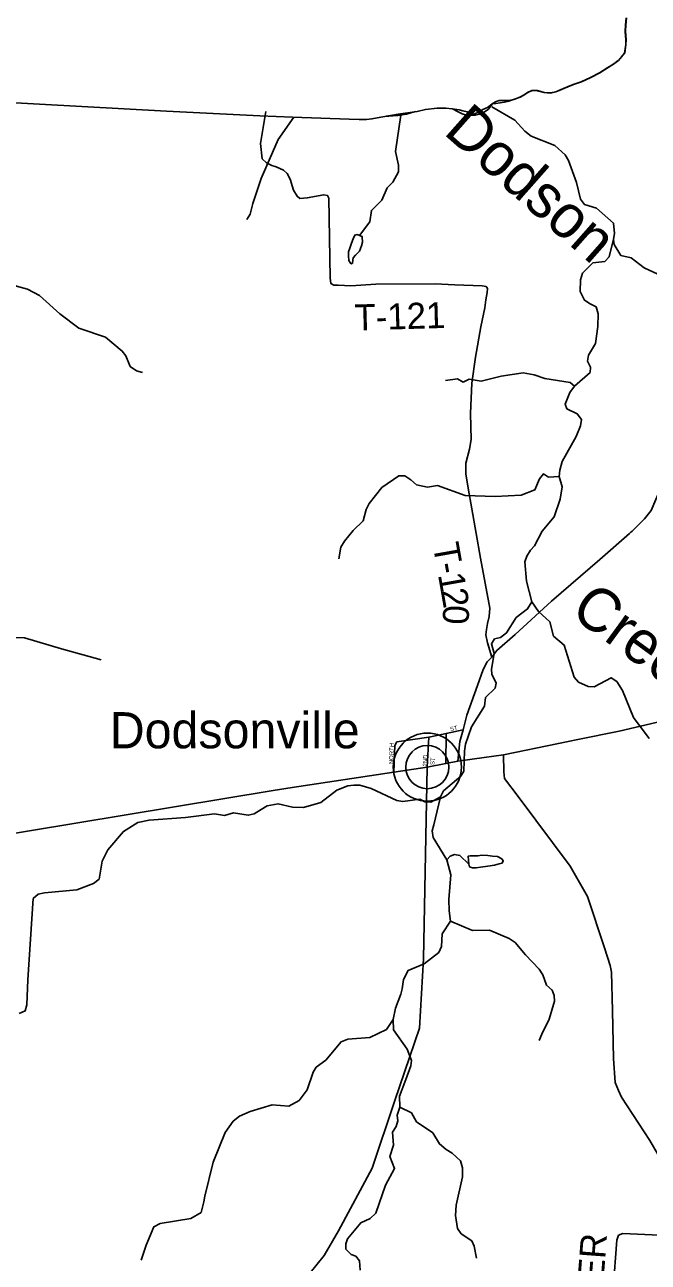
# Model space of a CAD drawing. Extents: x 1525783 to 1900577, y 218250 to 627376.
# Drawn here: x 1591040 to 1598231, y 434875 to 449155 of the extents above; entities that cross this region are included whole.
import ezdxf

# ---------------------------------------------------------------- set-up
doc = ezdxf.new("R2010")
doc.units = 0
for name, color, linetype in [('GM_X_Adjacent_County', 7, 'Continuous'), ('GM_X_County', 7, 'Continuous'), ('GM_X_County_Road', 7, 'Continuous'), ('GM_X_Major_River', 7, 'Continuous'), ('GM_X_Minor_Lake', 7, 'Continuous'), ('GM_X_Minor_River', 7, 'Continuous'), ('GM_X_Minor_River_Text', 7, 'Continuous'), ('GM_X_State_Route', 7, 'Continuous'), ('GM_X_Township', 7, 'Continuous'), ('GM_X_Township_Road', 7, 'Continuous'), ('GM_X_Township_Road_Text', 7, 'Continuous'), ('GM_X_Township_Subdivision', 7, 'Continuous'), ('GM_X_Township_Subdivision_Text', 7, 'Continuous'), ('GM_X_Unincorporated', 7, 'Continuous'), ('GM_X_Unincorporated_Location', 7, 'Continuous'), ('GM_X_Unincorporated_Text', 7, 'Continuous'), ('GM_X_US_Route', 7, 'Continuous')]:
    doc.layers.add(name, color=color, linetype=linetype)

msp = doc.modelspace()

# ---------------------------------------------------------------- linework, layer by layer
at = {"layer": 'GM_X_Adjacent_County'}
msp.add_lwpolyline([(1597977, 449235), (1597967, 449149), (1597966, 449079), (1597974, 448982), (1597971, 448928), (1597959, 448828), (1597924, 448787), (1597885, 448743), (1597832, 448702), (1597765, 448663), (1597670, 448599), (1597567, 448545), (1597459, 448495), (1597377, 448470), (1597326, 448449), (1597227, 448409), (1597164, 448382), (1597102, 448367), (1597028, 448373), (1596950, 448394), (1596890, 448398), (1596839, 448374), (1596792, 448343), (1596750, 448318), (1596681, 448291), (1596623, 448280), (1596552, 448282), (1596512, 448280), (1596476, 448271), (1596444, 448252), (1596378, 448201), (1596324, 448178), (1596281, 448149), (1596222, 448124), (1596183, 448134), (1596141, 448149), (1596093, 448162), (1596049, 448175), (1595971, 448185), (1595895, 448192), (1595798, 448194), (1595662, 448177), (1595565, 448156), (1595348, 448125), (1595106, 448081), (1595044, 448068), (1594982, 448063), (1594897, 448063), (1594783, 448067), (1594127, 448088), (1593750, 448106), (1592674, 448158), (1590719, 448267)], dxfattribs=at)
at = {"layer": 'GM_X_County'}
msp.add_lwpolyline([(1590719, 448267), (1592674, 448158), (1593750, 448106), (1594127, 448088), (1594783, 448067), (1594897, 448063), (1594982, 448063), (1595044, 448068), (1595106, 448081), (1595348, 448125), (1595565, 448156), (1595662, 448177), (1595798, 448194), (1595895, 448192), (1595971, 448185), (1596049, 448175), (1596093, 448162), (1596141, 448149), (1596183, 448134), (1596222, 448124), (1596281, 448149), (1596324, 448178), (1596378, 448201), (1596444, 448252), (1596476, 448271), (1596512, 448280), (1596552, 448282), (1596623, 448280), (1596681, 448291), (1596750, 448318), (1596792, 448343), (1596839, 448374), (1596890, 448398), (1596950, 448394), (1597028, 448373), (1597102, 448367), (1597164, 448382), (1597227, 448409), (1597326, 448449), (1597377, 448470), (1597459, 448495), (1597567, 448545), (1597670, 448599), (1597765, 448663), (1597832, 448702), (1597885, 448743), (1597924, 448787), (1597959, 448828), (1597971, 448928), (1597974, 448982), (1597966, 449079), (1597967, 449149), (1597977, 449235)], dxfattribs=at)
at = {"layer": 'GM_X_County_Road'}
msp.add_lwpolyline([(1599141, 434773), (1598849, 435246), (1598250, 436280), (1597922, 436780), (1597887, 436859), (1597850, 436949), (1597832, 437228), (1597818, 437778), (1597806, 438223), (1597791, 438301), (1597726, 438505), (1597532, 439097), (1597330, 439444), (1596730, 440250), (1596575, 440459), (1596564, 440535), (1596561, 440732)], dxfattribs=at)
at = {"layer": 'GM_X_Major_River'}
for points in [[(1596666, 448288), (1596753, 448319), (1596796, 448344), (1596842, 448375), (1596893, 448398), (1596953, 448395), (1597031, 448374), (1597105, 448368), (1597167, 448383), (1597230, 448410), (1597329, 448450), (1597380, 448471), (1597463, 448496), (1597570, 448546), (1597673, 448600), (1597769, 448664), (1597836, 448703), (1597889, 448744), (1597928, 448788), (1597962, 448829), (1597974, 448929), (1597977, 448983), (1597969, 449080), (1597971, 449150), (1597980, 449236)], [(1596666, 448288), (1596623, 448275), (1596573, 448263), (1596522, 448255), (1596472, 448245), (1596433, 448242)], [(1595545, 448154), (1595494, 448139), (1595443, 448122), (1595342, 448107), (1595290, 448106), (1595239, 448101), (1595209, 448100)], [(1596433, 448242), (1596387, 448183), (1596337, 448147), (1596286, 448124), (1596236, 448111), (1596185, 448107), (1596134, 448113), (1596084, 448126), (1596033, 448153), (1595974, 448186)]]:
    msp.add_lwpolyline(points, dxfattribs=at)
at = {"layer": 'GM_X_Minor_Lake'}
for points in [[(1594902, 446725), (1594874, 446734), (1594848, 446728), (1594827, 446685), (1594810, 446635), (1594789, 446579), (1594774, 446535), (1594773, 446487), (1594778, 446435), (1594797, 446403), (1594811, 446396), (1594821, 446404), (1594824, 446438), (1594829, 446466), (1594855, 446496), (1594902, 446543), (1594923, 446603), (1594934, 446645), (1594931, 446703)], [(1594931, 446703), (1594931, 446713), (1594902, 446725)], [(1596176, 439564), (1596155, 439563), (1596160, 439468)], [(1596160, 439468), (1596169, 439440), (1596205, 439425), (1596247, 439426), (1596298, 439433), (1596380, 439446), (1596458, 439456), (1596513, 439472), (1596545, 439481), (1596559, 439507), (1596542, 439531), (1596492, 439556), (1596434, 439563), (1596382, 439570), (1596312, 439571), (1596264, 439566), (1596236, 439567), (1596176, 439564)]]:
    msp.add_lwpolyline(points, dxfattribs=at)
at = {"layer": 'GM_X_Minor_River'}
for points in [[(1595378, 448112), (1595317, 447691), (1595352, 447534), (1595351, 447460), (1595284, 447337), (1595219, 447274), (1595160, 447131), (1595038, 447013), (1595021, 446881), (1594902, 446725)], [(1596426, 448209), (1596692, 448054), (1596806, 447928), (1596881, 447871), (1597154, 447763), (1597274, 447655), (1597313, 447588), (1597402, 447336), (1597449, 447141), (1597496, 447080), (1597635, 447037), (1597831, 446865), (1597843, 446745), (1597829, 446683)], [(1594144, 448090), (1593963, 447832), (1593767, 447383), (1593671, 447092), (1593639, 446970), (1593600, 446907)], [(1589596, 446747), (1590006, 446683), (1590070, 446650), (1590236, 446448), (1590310, 446411), (1590499, 446383), (1590623, 446332), (1590943, 446138), (1591071, 446103), (1591210, 446033), (1591444, 445820), (1591665, 445653), (1591972, 445549), (1592165, 445389), (1592206, 445336), (1592256, 445213), (1592327, 445162), (1592397, 445144)], [(1597829, 446683), (1597782, 446478), (1597731, 446424), (1597592, 446407), (1597474, 446289), (1597448, 446213), (1597446, 446079), (1597496, 445976), (1597560, 445936), (1597629, 445899), (1597654, 445818), (1597651, 445672), (1597622, 445476), (1597543, 445343), (1597532, 445275), (1597565, 445203), (1597563, 445143), (1597380, 444985), (1597327, 444910), (1597274, 444779), (1597294, 444724), (1597413, 444666), (1597460, 444601), (1597448, 444527), (1597400, 444404), (1597237, 444114), (1597211, 444016), (1597205, 443944), (1597237, 443822), (1597217, 443680), (1597145, 443478), (1597008, 443311), (1596919, 443144), (1596874, 443093), (1596830, 443025), (1596809, 442957), (1596827, 442733), (1596889, 442497), (1596965, 442385), (1597095, 442265), (1597140, 442100), (1597263, 441997), (1597376, 441627), (1597428, 441568), (1597539, 441519), (1597607, 441514), (1597805, 441621), (1597868, 441578), (1597933, 441474), (1598061, 441163), (1598241, 440918)], [(1597829, 446683), (1597838, 446621), (1597916, 446491), (1598034, 446465), (1598186, 446352), (1598341, 446277)], [(1597380, 444985), (1597329, 445026), (1597037, 445072), (1596916, 445116), (1596790, 445138), (1596535, 445099), (1596305, 445043), (1596164, 445065), (1596097, 445032), (1596031, 445068), (1595891, 445050)], [(1597205, 443944), (1597081, 443935), (1597022, 443972), (1596977, 443916), (1596924, 443789), (1596765, 443728), (1596466, 443711), (1596120, 443723), (1595801, 443839), (1595685, 443821), (1595559, 443848), (1595492, 443905), (1595422, 443952), (1595354, 443949), (1595158, 443815), (1595012, 443629), (1594977, 443563), (1594944, 443432), (1594826, 443321), (1594726, 443197), (1594686, 443128), (1594662, 442992)], [(1596889, 442497), (1596840, 442414), (1596708, 442314), (1596598, 442137), (1596529, 442085), (1596459, 442068), (1596422, 442012), (1596454, 441900), (1596422, 441718), (1596427, 441660), (1596476, 441558), (1596465, 441501), (1596355, 441394), (1596341, 441292), (1596194, 441052), (1596124, 440853), (1596113, 440773), (1596103, 440543), (1596070, 440485), (1595870, 440315), (1595837, 440245), (1595759, 439922), (1595738, 439854), (1595751, 439776), (1595910, 439518), (1595955, 439345), (1595930, 439063), (1595934, 438929), (1595952, 438810), (1595855, 438666), (1595847, 438520), (1595815, 438450), (1595647, 438317), (1595461, 438242), (1595407, 438139), (1595393, 438031), (1595378, 437969), (1595317, 437808), (1595289, 437676), (1595294, 437557), (1595449, 437336), (1595501, 437205), (1595493, 437141), (1595435, 436986), (1595361, 436793), (1595365, 436666), (1595500, 436598), (1595558, 436497), (1595748, 436367), (1595822, 436241), (1595901, 436178), (1595970, 436133), (1596067, 436047), (1596090, 435964), (1596088, 435860), (1596014, 435535), (1596008, 435415), (1596031, 435266), (1596074, 435205), (1596195, 435121), (1596222, 435062), (1596249, 434921)], [(1590504, 442095), (1590618, 442091), (1590692, 442064), (1590772, 442060), (1590898, 442084), (1591037, 442079), (1591465, 441955), (1591921, 441828)], [(1595837, 440245), (1595724, 440185), (1595656, 440190), (1595596, 440219), (1595399, 440191), (1595331, 440202), (1595037, 440344), (1594904, 440380), (1594834, 440379), (1594766, 440372), (1594640, 440321), (1594456, 440182), (1594254, 440123), (1594128, 440127), (1593962, 440166), (1593836, 440141), (1593767, 440098), (1593684, 440051), (1593617, 440034), (1593448, 440061), (1593345, 440031), (1593227, 440051), (1592894, 440009), (1592474, 439978), (1592346, 439951), (1592178, 439847), (1591999, 439636), (1591931, 439505), (1591897, 439297), (1591832, 439244), (1591639, 439172), (1591267, 439138), (1591193, 439121), (1591136, 439072), (1591077, 438134), (1591064, 437845), (1591043, 437775), (1590974, 437745)], [(1595910, 439518), (1595945, 439560), (1595998, 439579), (1596060, 439570), (1596160, 439468)], [(1595952, 438810), (1596206, 438703), (1596401, 438706), (1596628, 438612), (1596695, 438564), (1596817, 438424), (1596972, 438257), (1597015, 438190), (1597059, 438071), (1597124, 438014), (1597147, 437953), (1597150, 437889), (1597090, 437682), (1597003, 437507), (1596975, 437435)], [(1595289, 437676), (1595212, 437561), (1595020, 437468), (1594766, 437449), (1594689, 437418), (1594511, 437209), (1594401, 437126), (1594366, 437067), (1594298, 436866), (1594206, 436743), (1594085, 436675), (1593893, 436693), (1593641, 436615), (1593518, 436561), (1593442, 436502), (1593352, 436374), (1593212, 436031), (1593115, 435636), (1593105, 435574), (1593075, 435451), (1592956, 435379), (1592600, 435323), (1592527, 435284), (1592441, 435071), (1592382, 434898)], [(1595365, 436666), (1595335, 436573), (1595342, 436509), (1595323, 436441), (1595281, 436375), (1595293, 436227), (1595252, 436095), (1595306, 435958), (1595202, 435766), (1595091, 435441), (1595023, 435380), (1594916, 435330), (1594761, 435146), (1594742, 435086), (1594745, 435026), (1594806, 434965), (1594857, 434946), (1594900, 434891), (1594907, 434783)]]:
    msp.add_lwpolyline(points, dxfattribs=at)
at = {"layer": 'GM_X_State_Route'}
for points in [[(1598032, 443299), (1598047, 443312), (1598187, 443454), (1598266, 443550), (1598374, 443805), (1599162, 445865), (1599261, 446133), (1599379, 446856), (1599419, 447123), (1599491, 447471), (1599661, 448138), (1599686, 448221), (1599717, 448324), (1599960, 448713), (1600423, 449399), (1600962, 450395), (1601132, 450727), (1601490, 451381), (1601756, 451887), (1601829, 452048), (1601963, 452553), (1602149, 453291), (1602159, 453333)], [(1596035, 440657), (1596060, 440883), (1596095, 441021), (1596138, 441189), (1596263, 441532), (1596326, 441717), (1596373, 441805), (1596426, 441856), (1596483, 441936), (1596698, 442119), (1597114, 442505), (1597674, 442986), (1598015, 443284), (1598032, 443299)], [(1590788, 430506), (1591092, 430871), (1591396, 431222), (1591438, 431271), (1591802, 431691), (1592267, 432231), (1592774, 432811), (1593379, 433541), (1593735, 433993), (1594251, 434653), (1594492, 434953), (1594658, 435237), (1595046, 435960), (1595309, 436742), (1595593, 437576), (1595638, 438377), (1595683, 440589)]]:
    msp.add_lwpolyline(points, dxfattribs=at)
at = {"layer": 'GM_X_Township'}
msp.add_lwpolyline([(1590719, 448267), (1592674, 448158), (1593750, 448106), (1594127, 448088), (1594783, 448067), (1594897, 448063), (1594982, 448063), (1595044, 448068), (1595106, 448081), (1595348, 448125), (1595565, 448156), (1595662, 448177), (1595798, 448194), (1595895, 448192), (1595971, 448185), (1596049, 448175), (1596093, 448162), (1596141, 448149), (1596183, 448134), (1596222, 448124), (1596281, 448149), (1596324, 448178), (1596378, 448201), (1596444, 448252), (1596476, 448271), (1596512, 448280), (1596552, 448282), (1596623, 448280), (1596681, 448291), (1596750, 448318), (1596792, 448343), (1596839, 448374), (1596890, 448398), (1596950, 448394), (1597028, 448373), (1597102, 448367), (1597164, 448382), (1597227, 448409), (1597326, 448449), (1597377, 448470), (1597459, 448495), (1597567, 448545), (1597670, 448599), (1597765, 448663), (1597832, 448702), (1597885, 448743), (1597924, 448787), (1597959, 448828), (1597971, 448928), (1597974, 448982), (1597966, 449079), (1597967, 449149), (1597977, 449235)], dxfattribs=at)
at = {"layer": 'GM_X_Township_Road'}
for points in [[(1595775, 446167), (1595089, 446163), (1594800, 446143), (1594654, 446149), (1594604, 446152), (1594572, 446168), (1594563, 446236), (1594546, 447153), (1594533, 447185), (1594489, 447194), (1594298, 447158), (1594213, 447151), (1594180, 447176), (1594139, 447247), (1594102, 447375), (1594067, 447440), (1594026, 447477), (1593940, 447514), (1593888, 447531), (1593828, 447562), (1593779, 447608), (1593759, 447785), (1593821, 448155)], [(1596426, 441856), (1596376, 442023), (1596357, 442114), (1596366, 442176), (1596379, 442246), (1596398, 442326), (1596404, 442424), (1596298, 443001), (1596195, 443571), (1596155, 443808), (1596129, 443975), (1596129, 444098), (1596171, 444257), (1596188, 444369), (1596183, 444670), (1596195, 445021), (1596240, 445321), (1596301, 445669), (1596346, 445887), (1596359, 445981), (1596374, 446065), (1596377, 446113), (1596361, 446135), (1596315, 446142), (1595999, 446154), (1595775, 446167)], [(1596709, 433137), (1597043, 433066), (1597700, 432883), (1597869, 435131), (1597890, 435187), (1597940, 435206), (1598531, 435182), (1598570, 435210), (1598590, 435245), (1598623, 435263), (1598700, 435244), (1598768, 435237), (1598849, 435246)]]:
    msp.add_lwpolyline(points, dxfattribs=at)
at = {"layer": 'GM_X_Township_Subdivision'}
for points in [[(1595296, 440530), (1595305, 440739), (1595309, 440839), (1595333, 440879), (1595701, 440935), (1595719, 440937), (1595902, 440978), (1596095, 441021)], [(1595895, 440630), (1595902, 440978)], [(1595683, 440589), (1595701, 440935)]]:
    msp.add_lwpolyline(points, dxfattribs=at)
at = {"layer": 'GM_X_Unincorporated'}
for radius in [393, 249]:
    msp.add_circle((1595683, 440589), radius, dxfattribs=at)
at = {"layer": 'GM_X_Unincorporated_Location'}
msp.add_line((1595683, 440589), (1595683, 440589), dxfattribs=at)
at = {"layer": 'GM_X_US_Route'}
for points in [[(1597420, 440907), (1597896, 441005), (1598567, 441162), (1599611, 441407), (1599782, 441430), (1600517, 441414)], [(1595683, 440589), (1595895, 440630), (1596035, 440657), (1596337, 440698), (1596561, 440732), (1597196, 440862), (1597420, 440907)], [(1594123, 440352), (1595296, 440530), (1595683, 440589)], [(1581190, 438279), (1581695, 438309), (1583374, 438590), (1584572, 438792), (1586159, 439045), (1586749, 439144), (1587199, 439214), (1588007, 439339), (1589930, 439662), (1593905, 440319), (1594123, 440352)]]:
    msp.add_lwpolyline(points, dxfattribs=at)

# ---------------------------------------------------------------- texts
at = {"layer": 'GM_X_Minor_River_Text'}
for s, rotation, p in [('Dodson', 318.5215, (1595857, 447904)), ('Creek', 323.8927, (1597314, 442348))]:
    msp.add_text(s, height=500, rotation=rotation, dxfattribs=at).set_placement(p)
at = {"layer": 'GM_X_Township_Road_Text'}
for s, rotation, p in [('T-121', 1.6313, (1594847, 445627)), ('T', 280.0584, (1595745, 443153)), ('-', 280.0591, (1595784, 442932)), ('1', 280.0407, (1595805, 442810)), ('2', 279.9637, (1595837, 442628)), ('0', 267.556, (1595868, 442464)), ('SHAFFER', 85.7696, (1597618, 433330))]:
    msp.add_text(s, height=300, rotation=rotation, dxfattribs=at).set_placement(p)
at = {"layer": 'GM_X_Township_Subdivision_Text'}
for s, rotation, p in [('ST', 14.0282, (1595951, 441000)), ('NORTH', 87.6131, (1595289, 440621)), ('2ND', 87.8801, (1595680, 440595)), ('ST', 86.4262, (1595766, 440612))]:
    msp.add_text(s, height=50, rotation=rotation, dxfattribs=at).set_placement(p)
at = {"layer": 'GM_X_Unincorporated_Text'}
msp.add_text('Dodsonville', height=417, rotation=0, dxfattribs=at).set_placement((1592020, 440806))

doc.saveas('drawing.dxf')
